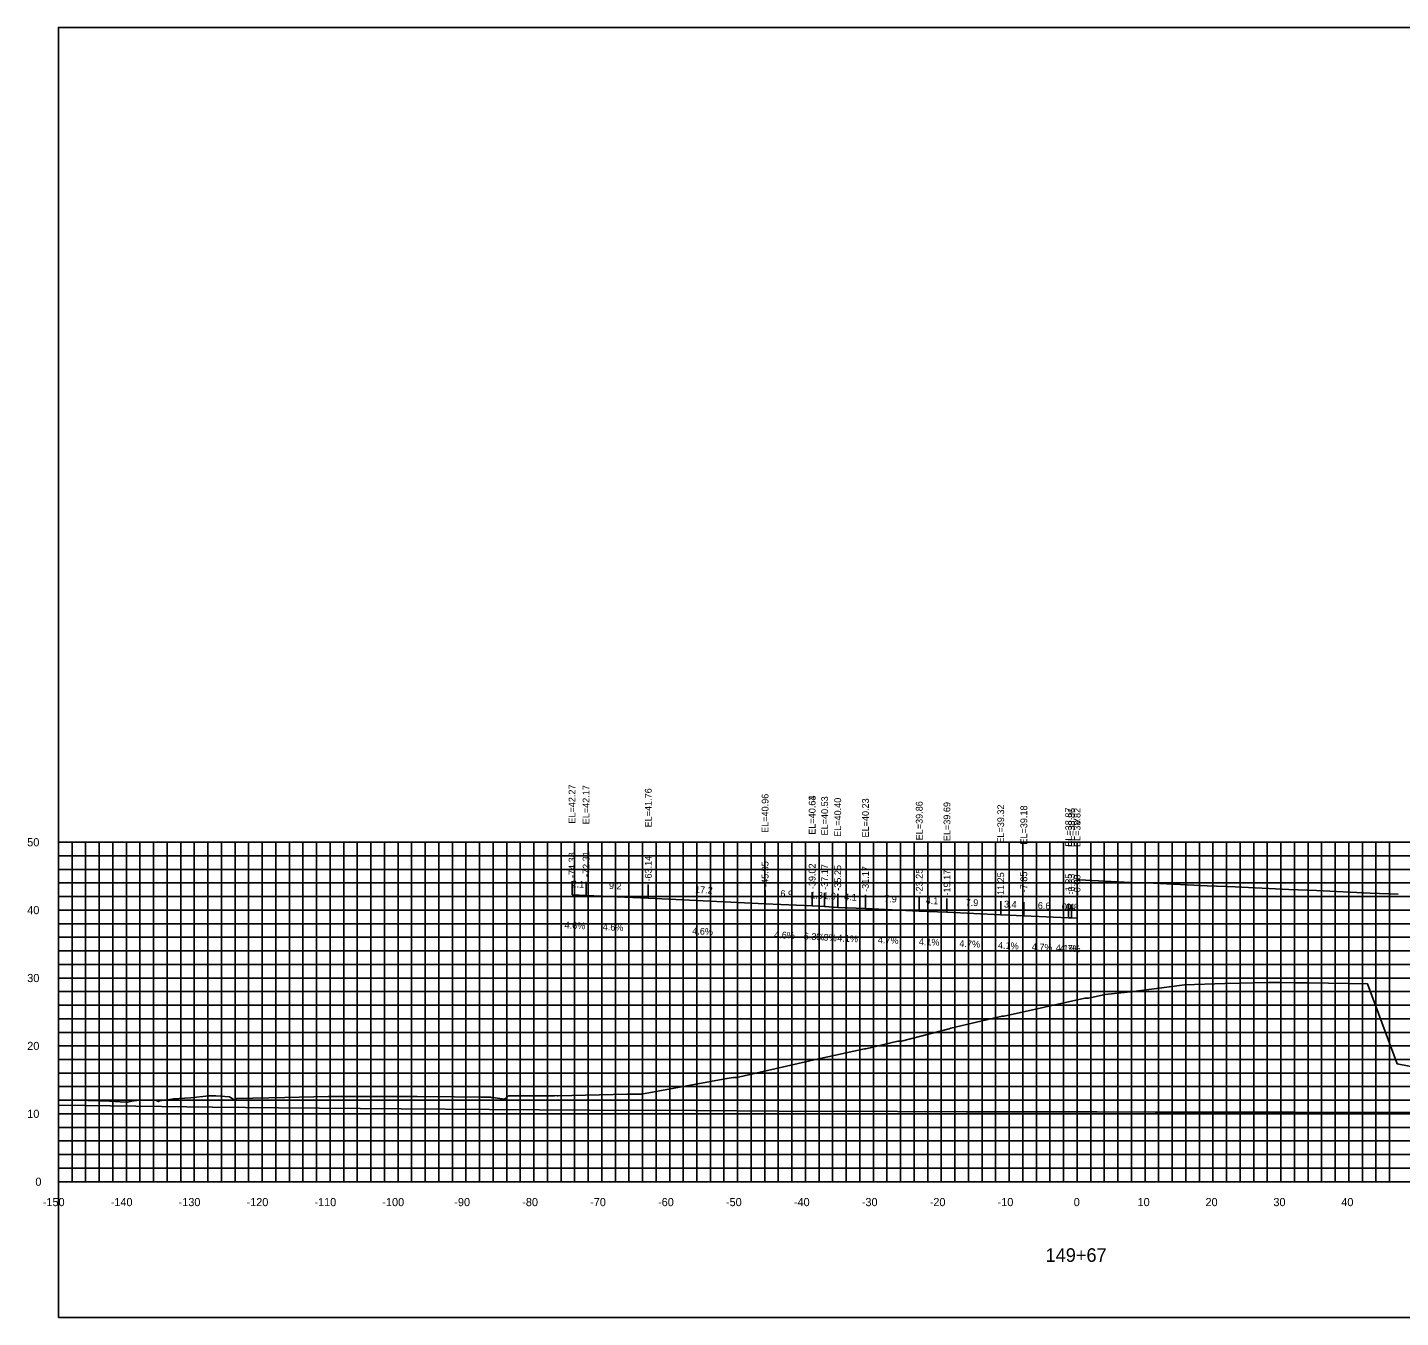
# Model space of a CAD drawing. Extents: x 1800880 to 1818864, y 245271 to 250560.
# Drawn here: x 1817792.7 to 1817994.9, y 247970.6 to 248160.6 of the extents above; entities that cross this region are included whole.
import ezdxf

# ---------------------------------------------------------------- set-up
doc = ezdxf.new("R2010")
doc.units = 0
for name, color, linetype in [('33', 7, 'Continuous'), ('ANNO-TXT', 7, 'Continuous'), ('AXIS', 7, 'Continuous'), ('CL-CNST', 7, 'Continuous'), ('DESIGN - DRAINAGE - Bridges', 7, 'Continuous'), ('Level 32', 7, 'Continuous'), ('Level 37', 7, 'Continuous'), ('Level 46', 7, 'Continuous'), ('Level 62', 7, 'Continuous'), ('SHT-BDR', 7, 'Continuous')]:
    doc.layers.add(name, color=color, linetype=linetype)

msp = doc.modelspace()

# ---------------------------------------------------------------- linework, layer by layer
at = {"layer": 'AXIS'}
msp.add_lwpolyline([(1817947.27, 248035.09), (1817947.69, 248035.07), (1817948.52, 248035.03), (1817955.12, 248034.72), (1817958.52, 248034.58), (1817966.44, 248034.21), (1817970.52, 248034.04), (1817978.44, 248033.67), (1817982.52, 248033.5), (1817990.44, 248033.13), (1817994.52, 248032.97)], dxfattribs=at)
at = {"layer": 'CL-CNST'}
msp.add_lwpolyline([(1817797.27, 248002.68), (1817800.04, 248002.63), (1817804.76, 248002.47), (1817806.37, 248002.41), (1817807.41, 248002.37), (1817808.05, 248002.47), (1817808.82, 248002.58), (1817809.19, 248002.63), (1817810.46, 248002.65), (1817811.58, 248002.62), (1817811.99, 248002.44), (1817812.01, 248002.45), (1817812.16, 248002.55), (1817813.97, 248002.81), (1817814.21, 248002.84), (1817816.7, 248003), (1817819.4, 248003.3), (1817819.46, 248003.3), (1817819.92, 248003.3), (1817820.33, 248003.28), (1817820.45, 248003.28), (1817822.46, 248003.14), (1817822.58, 248003.03), (1817823.12, 248002.68), (1817823.23, 248002.77), (1817823.24, 248002.77), (1817823.25, 248002.77), (1817823.26, 248002.78), (1817823.28, 248002.79), (1817823.29, 248002.79), (1817823.31, 248002.8), (1817823.34, 248002.81), (1817823.36, 248002.82), (1817823.4, 248002.83), (1817823.44, 248002.85), (1817823.5, 248002.87), (1817823.53, 248002.89), (1817830.61, 248003.04), (1817836.97, 248003.18), (1817837.75, 248003.18), (1817837.83, 248003.18), (1817840.09, 248003.19), (1817841.36, 248003.19), (1817843.43, 248003.19), (1817844.89, 248003.19), (1817845.56, 248003.19), (1817849.47, 248003.19), (1817850.09, 248003.19), (1817855.59, 248003.13), (1817859.49, 248003.07), (1817860.62, 248003.08), (1817860.62, 248003.08), (1817860.64, 248003.08), (1817860.78, 248003.07), (1817860.9, 248003.06), (1817861.02, 248003.05), (1817861.12, 248003.04), (1817861.22, 248003.03), (1817862.94, 248002.8), (1817863.28, 248003.05), (1817863.54, 248003.28), (1817863.54, 248003.28), (1817869.55, 248003.28), (1817870.33, 248003.3), (1817870.35, 248003.31), (1817870.72, 248003.3), (1817870.84, 248003.3), (1817880.96, 248003.51), (1817881.43, 248003.51), (1817883.08, 248003.54), (1817883.12, 248003.54), (1817895.69, 248005.81), (1817896.67, 248005.99), (1817896.7, 248006), (1817897.12, 248005.99), (1817897.15, 248005.99), (1817908.97, 248008.66), (1817915.96, 248010.22), (1817916.15, 248010.21), (1817920.89, 248011.33), (1817921.17, 248011.33), (1817921.4, 248011.33), (1817928.43, 248013.16), (1817928.67, 248013.23), (1817936.22, 248015.03), (1817936.55, 248015.02), (1817948.42, 248017.66), (1817948.51, 248017.66), (1817948.95, 248017.67), (1817951.41, 248018.19), (1817955.57, 248018.66), (1817959.34, 248019.15), (1817963.09, 248019.65), (1817969.03, 248019.81), (1817975.47, 248019.98), (1817977.24, 248019.95), (1817979.34, 248019.92), (1817981.46, 248019.92), (1817990.05, 248019.76), (1817994.39, 248008), (1818008.8, 248005.2)], dxfattribs=at)
at = {"layer": 'DESIGN - DRAINAGE - Bridges'}
for p, q in [((1817797.21, 248040.63), (1817797.27, 248040.63)), ((1817797.27, 247990.63), (1817797.27, 248040.63)), ((1817797.21, 248030.63), (1817797.27, 248030.63)), ((1817797.21, 248020.63), (1817797.27, 248020.63)), ((1817797.21, 248010.63), (1817797.27, 248010.63)), ((1817797.21, 248000.63), (1817797.27, 248000.63)), ((1817797.21, 247990.63), (1817797.27, 247990.63)), ((1817797.27, 247990.63), (1818097.27, 247990.63)), ((1817797.27, 247990.57), (1817797.27, 247990.63)), ((1817807.27, 247990.57), (1817807.27, 247990.63)), ((1817817.27, 247990.57), (1817817.27, 247990.63)), ((1817827.27, 247990.57), (1817827.27, 247990.63)), ((1817837.27, 247990.57), (1817837.27, 247990.63)), ((1817847.27, 247990.57), (1817847.27, 247990.63)), ((1817857.27, 247990.57), (1817857.27, 247990.63)), ((1817867.27, 247990.57), (1817867.27, 247990.63)), ((1817877.27, 247990.57), (1817877.27, 247990.63)), ((1817887.27, 247990.57), (1817887.27, 247990.63)), ((1817897.27, 247990.57), (1817897.27, 247990.63)), ((1817907.27, 247990.57), (1817907.27, 247990.63)), ((1817917.27, 247990.57), (1817917.27, 247990.63)), ((1817927.27, 247990.57), (1817927.27, 247990.63)), ((1817937.27, 247990.57), (1817937.27, 247990.63)), ((1817947.27, 247990.57), (1817947.27, 247990.63)), ((1817957.27, 247990.57), (1817957.27, 247990.63)), ((1817967.27, 247990.57), (1817967.27, 247990.63)), ((1817977.27, 247990.57), (1817977.27, 247990.63)), ((1817987.27, 247990.57), (1817987.27, 247990.63))]:
    msp.add_line(p, q, dxfattribs=at)
at = {"layer": 'Level 37'}
for p, q in [((1817872.89, 248032.9), (1817872.89, 248034.9)), ((1817874.96, 248032.8), (1817874.96, 248034.8)), ((1817884.12, 248032.38), (1817884.12, 248034.38)), ((1817901.32, 248031.58), (1817901.32, 248033.58)), ((1817908.25, 248031.27), (1817908.25, 248033.27)), ((1817908.25, 248031.25), (1817908.25, 248033.25)), ((1817910.09, 248031.16), (1817910.09, 248033.16)), ((1817912.02, 248031.03), (1817912.02, 248033.03)), ((1817916.1, 248030.86), (1817916.1, 248032.86)), ((1817924.02, 248030.49), (1817924.02, 248032.49)), ((1817928.1, 248030.32), (1817928.1, 248032.32)), ((1817936.02, 248029.95), (1817936.02, 248031.95)), ((1817939.42, 248029.81), (1817939.42, 248031.81)), ((1817946.02, 248029.5), (1817946.02, 248031.5)), ((1817946.44, 248029.48), (1817946.44, 248031.48)), ((1817947.26, 248029.44), (1817947.26, 248031.44))]:
    msp.add_line(p, q, dxfattribs=at)
msp.add_lwpolyline([(1817797.27, 247970.63), (1818097.27, 247970.63), (1818097.27, 248160.63), (1817797.27, 248160.63)], close=True, dxfattribs=at)
at = {"layer": 'Level 46'}
for p, q in [((1817797.27, 248040.63), (1818097.27, 248040.63)), ((1817797.27, 247990.63), (1817797.27, 248040.63)), ((1817799.27, 247990.63), (1817799.27, 248040.63)), ((1817801.27, 247990.63), (1817801.27, 248040.63)), ((1817803.27, 247990.63), (1817803.27, 248040.63)), ((1817805.27, 247990.63), (1817805.27, 248040.63)), ((1817807.27, 247990.63), (1817807.27, 248040.63)), ((1817809.27, 247990.63), (1817809.27, 248040.63)), ((1817811.27, 247990.63), (1817811.27, 248040.63)), ((1817813.27, 247990.63), (1817813.27, 248040.63)), ((1817815.27, 247990.63), (1817815.27, 248040.63)), ((1817817.27, 247990.63), (1817817.27, 248040.63)), ((1817819.27, 247990.63), (1817819.27, 248040.63)), ((1817821.27, 247990.63), (1817821.27, 248040.63)), ((1817823.27, 247990.63), (1817823.27, 248040.63)), ((1817825.27, 247990.63), (1817825.27, 248040.63)), ((1817827.27, 247990.63), (1817827.27, 248040.63)), ((1817829.27, 247990.63), (1817829.27, 248040.63)), ((1817831.27, 247990.63), (1817831.27, 248040.63)), ((1817833.27, 247990.63), (1817833.27, 248040.63)), ((1817835.27, 247990.63), (1817835.27, 248040.63)), ((1817837.27, 247990.63), (1817837.27, 248040.63)), ((1817839.27, 247990.63), (1817839.27, 248040.63)), ((1817841.27, 247990.63), (1817841.27, 248040.63)), ((1817843.27, 247990.63), (1817843.27, 248040.63)), ((1817845.27, 247990.63), (1817845.27, 248040.63)), ((1817847.27, 247990.63), (1817847.27, 248040.63)), ((1817849.27, 247990.63), (1817849.27, 248040.63)), ((1817851.27, 247990.63), (1817851.27, 248040.63)), ((1817853.27, 247990.63), (1817853.27, 248040.63)), ((1817855.27, 247990.63), (1817855.27, 248040.63)), ((1817857.27, 247990.63), (1817857.27, 248040.63)), ((1817859.27, 247990.63), (1817859.27, 248040.63)), ((1817861.27, 247990.63), (1817861.27, 248040.63)), ((1817863.27, 247990.63), (1817863.27, 248040.63)), ((1817865.27, 247990.63), (1817865.27, 248040.63)), ((1817867.27, 247990.63), (1817867.27, 248040.63)), ((1817869.27, 247990.63), (1817869.27, 248040.63)), ((1817871.27, 247990.63), (1817871.27, 248040.63)), ((1817873.27, 247990.63), (1817873.27, 248040.63)), ((1817875.27, 247990.63), (1817875.27, 248040.63)), ((1817877.27, 247990.63), (1817877.27, 248040.63)), ((1817879.27, 247990.63), (1817879.27, 248040.63)), ((1817881.27, 247990.63), (1817881.27, 248040.63)), ((1817883.27, 247990.63), (1817883.27, 248040.63)), ((1817885.27, 247990.63), (1817885.27, 248040.63)), ((1817887.27, 247990.63), (1817887.27, 248040.63)), ((1817889.27, 247990.63), (1817889.27, 248040.63)), ((1817891.27, 247990.63), (1817891.27, 248040.63)), ((1817893.27, 247990.63), (1817893.27, 248040.63)), ((1817895.27, 247990.63), (1817895.27, 248040.63)), ((1817897.27, 247990.63), (1817897.27, 248040.63)), ((1817899.27, 247990.63), (1817899.27, 248040.63)), ((1817901.27, 247990.63), (1817901.27, 248040.63)), ((1817903.27, 247990.63), (1817903.27, 248040.63)), ((1817905.27, 247990.63), (1817905.27, 248040.63)), ((1817907.27, 247990.63), (1817907.27, 248040.63)), ((1817909.27, 247990.63), (1817909.27, 248040.63)), ((1817911.27, 247990.63), (1817911.27, 248040.63)), ((1817913.27, 247990.63), (1817913.27, 248040.63)), ((1817915.27, 247990.63), (1817915.27, 248040.63)), ((1817917.27, 247990.63), (1817917.27, 248040.63)), ((1817919.27, 247990.63), (1817919.27, 248040.63)), ((1817921.27, 247990.63), (1817921.27, 248040.63)), ((1817923.27, 247990.63), (1817923.27, 248040.63)), ((1817925.27, 247990.63), (1817925.27, 248040.63)), ((1817927.27, 247990.63), (1817927.27, 248040.63)), ((1817929.27, 247990.63), (1817929.27, 248040.63)), ((1817931.27, 247990.63), (1817931.27, 248040.63)), ((1817933.27, 247990.63), (1817933.27, 248040.63)), ((1817935.27, 247990.63), (1817935.27, 248040.63)), ((1817937.27, 247990.63), (1817937.27, 248040.63)), ((1817939.27, 247990.63), (1817939.27, 248040.63)), ((1817941.27, 247990.63), (1817941.27, 248040.63)), ((1817943.27, 247990.63), (1817943.27, 248040.63)), ((1817945.27, 247990.63), (1817945.27, 248040.63)), ((1817947.27, 247990.63), (1817947.27, 248040.63)), ((1817949.27, 247990.63), (1817949.27, 248040.63)), ((1817951.27, 247990.63), (1817951.27, 248040.63)), ((1817953.27, 247990.63), (1817953.27, 248040.63)), ((1817955.27, 247990.63), (1817955.27, 248040.63)), ((1817957.27, 247990.63), (1817957.27, 248040.63)), ((1817959.27, 247990.63), (1817959.27, 248040.63)), ((1817961.27, 247990.63), (1817961.27, 248040.63)), ((1817963.27, 247990.63), (1817963.27, 248040.63)), ((1817965.27, 247990.63), (1817965.27, 248040.63)), ((1817967.27, 247990.63), (1817967.27, 248040.63)), ((1817969.27, 247990.63), (1817969.27, 248040.63)), ((1817971.27, 247990.63), (1817971.27, 248040.63)), ((1817973.27, 247990.63), (1817973.27, 248040.63)), ((1817975.27, 247990.63), (1817975.27, 248040.63)), ((1817977.27, 247990.63), (1817977.27, 248040.63)), ((1817979.27, 247990.63), (1817979.27, 248040.63)), ((1817981.27, 247990.63), (1817981.27, 248040.63)), ((1817983.27, 247990.63), (1817983.27, 248040.63)), ((1817985.27, 247990.63), (1817985.27, 248040.63)), ((1817987.27, 247990.63), (1817987.27, 248040.63)), ((1817989.27, 247990.63), (1817989.27, 248040.63)), ((1817991.27, 247990.63), (1817991.27, 248040.63)), ((1817993.27, 247990.63), (1817993.27, 248040.63)), ((1817797.27, 248038.63), (1818097.27, 248038.63)), ((1817797.27, 248036.63), (1818097.27, 248036.63)), ((1817797.27, 248034.63), (1818097.27, 248034.63)), ((1817797.27, 248032.63), (1818097.27, 248032.63)), ((1817797.27, 248030.63), (1818097.27, 248030.63)), ((1817797.27, 248028.63), (1818097.27, 248028.63)), ((1817797.27, 248026.63), (1818097.27, 248026.63)), ((1817797.27, 248024.63), (1818097.27, 248024.63)), ((1817797.27, 248022.63), (1818097.27, 248022.63)), ((1817797.27, 248020.63), (1818097.27, 248020.63)), ((1817797.27, 248018.63), (1818097.27, 248018.63)), ((1817797.27, 248016.63), (1818097.27, 248016.63)), ((1817797.27, 248014.63), (1818097.27, 248014.63)), ((1817797.27, 248012.63), (1818097.27, 248012.63)), ((1817797.27, 248010.63), (1818097.27, 248010.63)), ((1817797.27, 248008.63), (1818097.27, 248008.63)), ((1817797.27, 248006.63), (1818097.27, 248006.63)), ((1817797.27, 248004.63), (1818097.27, 248004.63)), ((1817797.27, 248002.63), (1818097.27, 248002.63)), ((1817797.27, 248000.63), (1818097.27, 248000.63)), ((1817797.27, 247998.63), (1818097.27, 247998.63)), ((1817797.27, 247996.63), (1818097.27, 247996.63)), ((1817797.27, 247994.63), (1818097.27, 247994.63)), ((1817797.27, 247992.63), (1818097.27, 247992.63)), ((1817797.27, 247990.63), (1818097.27, 247990.63))]:
    msp.add_line(p, q, dxfattribs=at)
at = {"layer": 'Level 62'}
for points in [[(1817872.89, 248032.9), (1817874.96, 248032.8), (1817884.12, 248032.38), (1817901.32, 248031.58), (1817908.25, 248031.27)], [(1817908.25, 248031.25), (1817910.09, 248031.16), (1817912.02, 248031.03), (1817916.1, 248030.86), (1817924.02, 248030.49), (1817928.1, 248030.32), (1817936.02, 248029.95), (1817939.42, 248029.81), (1817946.02, 248029.5), (1817946.44, 248029.48), (1817947.26, 248029.44)], [(1817797.27, 248001.88), (1817797.39, 248001.88), (1817819.97, 248001.59), (1817829.66, 248001.53), (1817847.72, 248001.36), (1817860.75, 248001.29), (1817875.48, 248001.18), (1817891.06, 248001.13), (1817903.23, 248001.02), (1817920.83, 248000.99), (1817930.99, 248000.92), (1817950.23, 248000.92), (1817958.74, 248000.86), (1817979.34, 248000.89), (1817986.5, 248000.84), (1818008.24, 248000.91), (1818014.25, 248000.89), (1818036.97, 248001), (1818042.01, 248001.01), (1818065.56, 248001.14), (1818069.76, 248001.06), (1818094.05, 248001.21), (1818097.27, 248001.24)]]:
    msp.add_lwpolyline(points, dxfattribs=at)

# ---------------------------------------------------------------- texts
for s, p in [('-150', (1817794.96, 247987.03)), ('-140', (1817804.96, 247987.03)), ('-130', (1817814.96, 247987.03)), ('-120', (1817824.96, 247987.03)), ('-110', (1817834.96, 247987.03)), ('-100', (1817844.96, 247987.03)), ('-90', (1817855.56, 247987.03)), ('-80', (1817865.56, 247987.03)), ('-70', (1817875.56, 247987.03)), ('-60', (1817885.56, 247987.03)), ('-50', (1817895.56, 247987.03)), ('-40', (1817905.56, 247987.03)), ('-30', (1817915.56, 247987.03)), ('-20', (1817925.56, 247987.03)), ('-10', (1817935.56, 247987.03)), ('0', (1817946.77, 247987.03)), ('10', (1817956.17, 247987.03)), ('20', (1817966.17, 247987.03)), ('30', (1817976.17, 247987.03)), ('40', (1817986.17, 247987.03))]:
    msp.add_text(s, height=1.2).set_placement(p)
at = {"layer": '33'}
for s, p in [('50', (1817792.67, 248040.03)), ('40', (1817792.67, 248030.03)), ('30', (1817792.67, 248020.03)), ('20', (1817792.67, 248010.03)), ('10', (1817792.67, 248000.03)), ('0', (1817793.87, 247990.03))]:
    msp.add_text(s, height=1.2, dxfattribs=at).set_placement(p)
at = {"layer": 'ANNO-TXT'}
for s, rotation, p in [('2.1', 357.3523, (1817872.82, 248034)), ('9.2', 357.3936, (1817878.31, 248033.75)), ('17.2', 357.3403, (1817890.99, 248033.17)), ('6.9', 357.3678, (1817903.55, 248032.58)), ('1.8', 356.9812, (1817907.95, 248032.37)), ('1.9', 356.0746, (1817909.85, 248032.28)), ('4.1', 357.656, (1817912.95, 248032.09)), ('7.9', 357.3161, (1817918.83, 248031.83)), ('4.1', 357.656, (1817924.95, 248031.55)), ('7.9', 357.3161, (1817930.83, 248031.29)), ('3.4', 357.656, (1817936.48, 248031.03)), ('6.6', 357.3161, (1817941.46, 248030.82)), ('0.4', 357.656, (1817944.99, 248030.64)), ('0.8', 357.3161, (1817945.62, 248030.62)), ('4.6%', 357.3523, (1817871.78, 248027.94)), ('4.6%', 357.3936, (1817877.4, 248027.68)), ('4.6%', 357.3403, (1817890.58, 248027.08)), ('4.6%', 357.3678, (1817902.64, 248026.52)), ('5.3%', 356.9812, (1817907, 248026.31)), ('6.9%', 356.0746, (1817908.8, 248026.23)), ('4.1%', 357.656, (1817911.94, 248026.02)), ('4.7%', 357.3161, (1817917.91, 248025.77)), ('4.1%', 357.656, (1817923.94, 248025.49)), ('4.7%', 357.3161, (1817929.91, 248025.23)), ('4.1%', 357.656, (1817935.6, 248024.96)), ('4.7%', 357.3161, (1817940.57, 248024.75)), ('4.1%', 357.656, (1817944.11, 248024.57)), ('4.7%', 357.3161, (1817944.71, 248024.56))]:
    msp.add_text(s, height=1, rotation=rotation, dxfattribs=at).set_placement(p)
at = {"layer": 'DESIGN - DRAINAGE - Bridges'}
for s, height, p in [('>', 1.5, (1817946.66, 248042.88)), ('-', 0.0001, (1817797.27, 247990.63))]:
    msp.add_text(s, height=height, dxfattribs=at).set_placement(p)
at = {"layer": 'Level 32'}
msp.add_text('149+67', height=2, dxfattribs=at).set_placement((1817942.62, 247978.83))
at = {"layer": 'SHT-BDR'}
for s, p in [('EL=42.27', (1817873.39, 248043.37)), ('EL=42.17', (1817875.46, 248043.27)), ('EL=41.76', (1817884.62, 248042.81)), ('EL=40.96', (1817901.82, 248042.01)), ('EL=40.64', (1817908.75, 248041.74)), ('EL=40.63', (1817908.75, 248041.73)), ('EL=40.53', (1817910.59, 248041.63)), ('EL=40.40', (1817912.52, 248041.42)), ('EL=40.23', (1817916.6, 248041.33)), ('EL=39.86', (1817924.52, 248040.91)), ('EL=39.69', (1817928.6, 248040.79)), ('EL=39.32', (1817936.52, 248040.42)), ('EL=39.18', (1817939.92, 248040.28)), ('EL=38.87', (1817946.52, 248039.97)), ('EL=38.86', (1817946.94, 248039.91)), ('EL=38.82', (1817947.76, 248039.92)), ('-74.38', (1817873.39, 248035.35)), ('-72.31', (1817875.46, 248035.51)), ('-63.14', (1817884.62, 248034.84)), ('-45.95', (1817901.82, 248034.04)), ('-39.02', (1817908.75, 248033.72)), ('-39.02', (1817908.75, 248033.71)), ('-37.17', (1817910.59, 248033.61)), ('-35.25', (1817912.52, 248033.48)), ('-31.17', (1817916.6, 248033.32)), ('-23.25', (1817924.52, 248032.94)), ('-19.17', (1817928.6, 248032.78)), ('-11.25', (1817936.52, 248032.41)), ('-7.85', (1817939.92, 248033.26)), ('-1.25', (1817946.52, 248032.95)), ('-0.83', (1817946.94, 248032.93)), ('-0.00', (1817947.76, 248032.81))]:
    msp.add_text(s, height=1, rotation=90, dxfattribs=at).set_placement(p)

doc.saveas('drawing.dxf')
